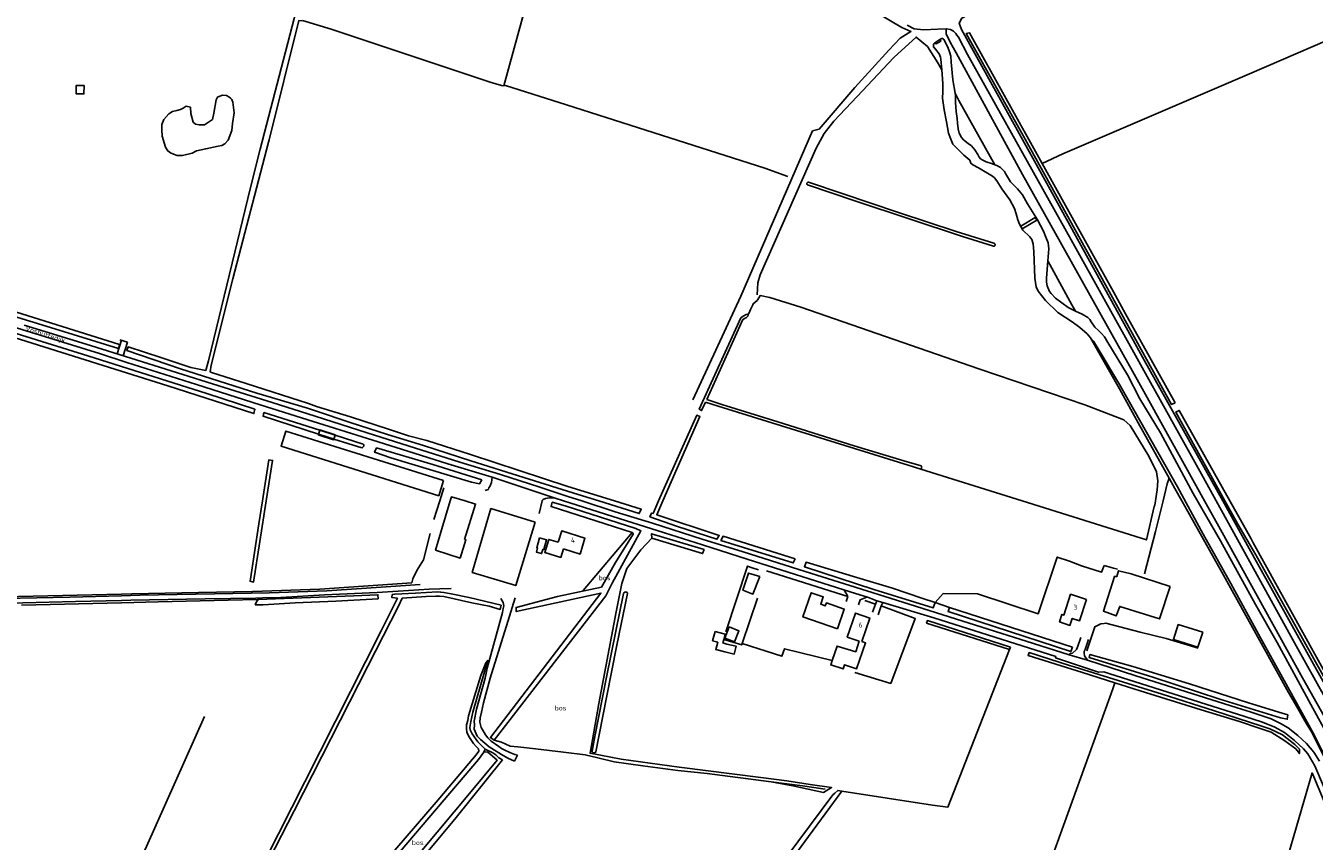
# Model space of a CAD drawing. Header units: metres. Extents: x 226218 to 240385, y 439369 to 449677.
# Tile 295 of 353: x 235952 to 236603, y 446328 to 446740. Entities that reach past the tile are written whole.
import ezdxf

# ---------------------------------------------------------------- set-up
doc = ezdxf.new("R2010")
doc.units = ezdxf.units.M
doc.header["$MEASUREMENT"] = 0
for name, color, linetype in [('BIJGEBOUW', 4, 'Continuous'), ('CULTUURAANDUIDING', 253, 'Continuous'), ('DAKRAND', 4, 'Continuous'), ('DAKRAND-BYG', 4, 'Continuous'), ('HEK', 253, 'Continuous'), ('HOOFDGEBOUW', 4, 'Continuous'), ('HOUTWAL', 253, 'Continuous'), ('HUISNUMMER', 253, 'Continuous'), ('INSTEEKSLOOT', 153, 'Continuous'), ('KANTSLOOT', 153, 'Continuous'), ('KANTVERH', 253, 'Continuous'), ('KANTWATER', 153, 'Continuous'), ('KUNSTWERK', 253, 'Continuous'), ('MIDSLTGREPPEL', 253, 'Continuous'), ('OVERIGEAFSCH', 253, 'Continuous'), ('OVLIJNOBJ', 253, 'Continuous'), ('RASTER', 253, 'Continuous'), ('STRAATNAAM', 253, 'Continuous')]:
    doc.layers.add(name, color=color, linetype=linetype)
doc.styles.get("Standard").update_dxf_attribs({"font": 'iso.shx'})

msp = doc.modelspace()

# ---------------------------------------------------------------- linework, layer by layer
at = {"layer": 'BIJGEBOUW'}
for points in [[(235981.07, 446710.16), (235981.01, 446705.91), (235977.09, 446705.97), (235977.15, 446710.22), (235981.07, 446710.16)], [(236162.79, 446510.26), (236160.48, 446502.6), (236080.71, 446527.69), (236083.08, 446535.34), (236162.79, 446510.26)], [(236546.78, 446433.6), (236534.37, 446437.48), (236531.95, 446429.84), (236544.36, 446425.95), (236546.78, 446433.6)]]:
    msp.add_lwpolyline(points, dxfattribs=at)
at = {"layer": 'DAKRAND'}
for points in [[(236220.9, 446479.14), (236216.07, 446480.53), (236214.06, 446473.98), (236222.22, 446471.41), (236223.55, 446475.7)], [(236359.42, 446419.2), (236358.71, 446417.05), (236364.93, 446415), (236365.67, 446417.14), (236371.74, 446415.12), (236376.29, 446428.19), (236374.39, 446428.84)], [(236373.04, 446429.07), (236371.3, 446423.72), (236361.87, 446426.6), (236359.42, 446419.2)]]:
    msp.add_lwpolyline(points, dxfattribs=at)
at = {"layer": 'DAKRAND-BYG'}
for p in [(236300.21, 446434.03), (236304.58, 446429.86)]:
    msp.add_line(p, (236305.35, 446432.65), dxfattribs=at)
for points in [[(236161.52, 446484.28), (236166.25, 446500), (236166.86, 446502.05), (236173.74, 446500), (236179.08, 446498.41), (236173.53, 446480.55)], [(236209.2, 446489.22), (236199.37, 446457.15), (236177.36, 446463.84), (236186.83, 446496.11), (236209.2, 446489.22)], [(236161.52, 446484.28), (236158.88, 446475.02), (236171.27, 446471.06), (236174.21, 446480.39), (236173.53, 446480.55)], [(236211.4, 446481.3), (236210.04, 446476.34), (236210.39, 446476.24), (236209.8, 446474.1), (236212.45, 446473.37), (236213.03, 446475.5), (236213.6, 446475.35), (236214.96, 446480.32), (236211.4, 446481.3)], [(236322.82, 446461.75), (236319.33, 446452.88), (236314.29, 446454.8), (236317.14, 446463.52), (236322.82, 446461.75)], [(236530.28, 446456.78), (236524.89, 446440.34), (236504.79, 446446.63), (236503.08, 446441.84), (236496.59, 446444.27), (236502.15, 446461.79), (236503.3, 446461.7), (236504.22, 446464.67), (236510.56, 446463.07), (236530.28, 446456.78)], [(236362.02, 446435.29), (236344.57, 446441.33), (236348.8, 446453.54), (236354.89, 446451.43), (236353.6, 446447.7), (236355.9, 446446.9), (236356.44, 446448.45), (236365.49, 446445.32), (236362.02, 446435.29)], [(236300.21, 446434.03), (236298.9, 446429.26), (236301.52, 446428.55), (236300.53, 446424.92), (236305.05, 446423.69)], [(236310.02, 446428.73), (236312.22, 446434.31), (236307.33, 446436.23), (236305.13, 446430.66), (236310.02, 446428.73)], [(236306.12, 446427.59), (236304.11, 446428.14), (236304.58, 446429.86)], [(236305.05, 446423.69), (236309.91, 446422.57), (236310.81, 446426.55), (236306.12, 446427.59)]]:
    msp.add_lwpolyline(points, dxfattribs=at)
at = {"layer": 'HEK'}
msp.add_line((235999.24, 446581.55), (236003.07, 446580.31), dxfattribs=at)
msp.add_lwpolyline([(236496.91, 446467.33), (236501.66, 446466.05), (236503.73, 446465.44)], dxfattribs=at)
at = {"layer": 'HOOFDGEBOUW'}
for points in [[(236220.9, 446479.14), (236222.67, 446484.79), (236234.39, 446481.11), (236231.88, 446473.09), (236223.55, 446475.7)], [(236488, 446450.21), (236484.52, 446439.36), (236480.76, 446440.56), (236479.64, 446437.07), (236474.36, 446438.76), (236475.59, 446442.6), (236476.56, 446442.29), (236479.93, 446452.8), (236488, 446450.21)], [(236373.04, 446429.07), (236367.04, 446431.15), (236371.23, 446443.27), (236378.51, 446440.75), (236374.39, 446428.84)]]:
    msp.add_lwpolyline(points, dxfattribs=at)
at = {"layer": 'HOUTWAL'}
for p, q in [((236313.27, 446603.64), (236349.5, 446687.25)), ((236288.86, 446551.14), (236313.27, 446603.64)), ((236160.91, 446500), (236162.97, 446506.59)), ((236157.99, 446490.66), (236160.91, 446500)), ((236318.99, 446466.21), (236322.12, 446465.08)), ((236326.17, 446464.56), (236367.32, 446451.71))]:
    msp.add_line(p, q, dxfattribs=at)
for points in [[(236233.31, 446454.39), (236233.45, 446454.7), (236258.32, 446484.02)], [(236250.14, 446443.89), (236252.98, 446458.28), (236255.51, 446465.87), (236262.67, 446475.33), (236268.16, 446481.24)], [(236370.82, 446413.26), (236389, 446407.69), (236401.39, 446440.59), (236384.22, 446446.91)], [(236603.74, 446315.41), (236612.88, 446322.79), (236613.85, 446324.14), (236614.52, 446325.93), (236615.39, 446327.96), (236615.06, 446331.42), (236602.11, 446362.4), (236576.33, 446273.76), (236563.45, 446229.73), (236568.53, 446231.57), (236569.09, 446235.02), (236581.4, 446273.84), (236594.16, 446301.3), (236599.48, 446315.52), (236602.3, 446315.7)]]:
    msp.add_lwpolyline(points, dxfattribs=at)
at = {"layer": 'INSTEEKSLOOT'}
for p, q in [((236094.58, 446549.22), (236098.61, 446547.79)), ((236301.71, 446548), (236295.29, 446549.98)), ((236098.18, 446545.55), (236094.09, 446547)), ((236100.3, 446535.75), (236108.08, 446533.28)), ((236107.39, 446531.25), (236121.55, 446526.93)), ((236122.26, 446528.79), (236108.08, 446533.28)), ((236572.34, 446478.86), (236571.24, 446480.84)), ((236067.59, 446447.42), (236069.93, 446447.45)), ((236418.78, 446446.12), (236480.89, 446426.05))]:
    msp.add_line(p, q, dxfattribs=at)
for points in [[(236091.42, 446742.78), (236089.61, 446742.98), (236074.62, 446682.69), (236074.3, 446681.4), (236056.24, 446612.29), (236045.37, 446568.73), (236044.91, 446565.22), (236045.59, 446565.01), (236063.02, 446559.39), (236094.58, 446549.22)], [(236414.81, 446718.13), (236414.4, 446723.51), (236414.18, 446724.55), (236413.42, 446726.16), (236411.57, 446728.47), (236410.7, 446729.71), (236410.57, 446730.79), (236410.77, 446731.16), (236411.32, 446731.78), (236413.78, 446733.37), (236414.92, 446733.94), (236415.21, 446733.9), (236415.54, 446733.66), (236415.87, 446733.41), (236416.67, 446731.83)], [(236416.67, 446731.83), (236418.02, 446729.06), (236418.76, 446727.15), (236419.4, 446725), (236419.63, 446721.95), (236420.46, 446713), (236421.51, 446706.19)], [(236532.87, 446549.66), (236530.97, 446548.81), (236456.91, 446683.04), (236427.2, 446736.47), (236428.83, 446736.83), (236465.57, 446670.64), (236501.61, 446605.69), (236507.73, 446594.71), (236532.87, 446549.66)], [(236460.31, 446632.26), (236459.26, 446633.62), (236455.78, 446636.88), (236454.08, 446639.93), (236453.31, 446642.11), (236452.41, 446645.27), (236451.55, 446647.89), (236449.15, 446652.33), (236445.17, 446657.81), (236442.7, 446661.99), (236441.49, 446663.38), (236440.45, 446664.26), (236433.38, 446668.5), (236430.46, 446669.93), (236429.53, 446670.77), (236429.05, 446672.36), (236425.91, 446674.95), (236420.38, 446680.5), (236419.33, 446682.94), (236418.22, 446685.96), (236417.21, 446691.74), (236415.95, 446697.79), (236415.11, 446703.72), (236415.29, 446707), (236415.35, 446709.6), (236415.34, 446711.14), (236414.81, 446718.13)], [(236421.51, 446706.19), (236421.69, 446705), (236421.77, 446701.47), (236422.14, 446696.91), (236422.63, 446693.38), (236422.69, 446691.16), (236423.05, 446688.22), (236423.68, 446686.08), (236424.71, 446683.84), (236425.86, 446682.72), (236428.23, 446680.8), (236429.9, 446679.57), (236431.61, 446677.52), (236432.98, 446675.31), (236433.67, 446673.96), (236434.44, 446673.07), (236435.61, 446672.31), (236437.18, 446671.59), (236440.43, 446670.44), (236441.68, 446670.03)], [(236043.95, 446570.81), (236065.27, 446658.54), (236070.17, 446677.87)], [(236441.68, 446670.03), (236442.64, 446669.72), (236444.56, 446668.69), (236445.52, 446667.69), (236446.46, 446666.56), (236447.09, 446665.69), (236449.57, 446661.46), (236453.05, 446657.79), (236455.61, 446654.85), (236458.15, 446650.24), (236463.14, 446642.23), (236466.17, 446636.46), (236467.47, 446633.34), (236468.68, 446630.61), (236468.85, 446629.05), (236468.89, 446627.6), (236468.42, 446621.48)], [(236347.49, 446661.26), (236347.26, 446661.26), (236347.03, 446661.2), (236346.83, 446661.08), (236346.68, 446660.9), (236346.58, 446660.69), (236346.55, 446660.46), (236346.59, 446660.22), (236346.69, 446660.01), (236346.85, 446659.84)], [(236440.9, 446628.84), (236425.31, 446633.76), (236398.37, 446642.76), (236371.32, 446651.65), (236346.85, 446659.84)], [(236347.49, 446661.26), (236364.41, 446655.51), (236392.97, 446645.94), (236422.11, 446636.25), (236441.22, 446630.34)], [(236441.22, 446630.34), (236441.44, 446630.25), (236441.62, 446630.1), (236441.75, 446629.9), (236441.81, 446629.67), (236441.8, 446629.43), (236441.71, 446629.21), (236441.57, 446629.03), (236441.37, 446628.9), (236441.14, 446628.83), (236440.9, 446628.84)], [(236490.1, 446582.49), (236488.32, 446584.52), (236484.55, 446587.74), (236480.68, 446590.66), (236473.48, 446595.25), (236467.27, 446601.41), (236463.54, 446606.09), (236462.59, 446608.33), (236461.82, 446612.67), (236461.38, 446626.11), (236461.08, 446630.13), (236460.31, 446632.26)], [(236468.42, 446621.48), (236468.08, 446616.98), (236467.77, 446612.6), (236467.78, 446610.68), (236468.07, 446608.76), (236469.28, 446605.94), (236470.16, 446604.9), (236472.37, 446602.58), (236478.75, 446597.81), (236482.11, 446596.13), (236482.42, 446595.98)], [(235999.03, 446579.1), (235998.43, 446577.09), (235964.11, 446587.69), (235924.3, 446599.91), (235901.13, 446607.49), (235899.41, 446608.24)], [(235900.01, 446610.21), (235918.48, 446604.45), (235920.52, 446603.82), (235999.03, 446579.1)], [(236067.52, 446546.45), (236066.95, 446544.21), (236023.39, 446558.27), (235927.88, 446588.27), (235889.09, 446600.23), (235879.07, 446603.3), (235880.14, 446605.28), (235910.37, 446596.02), (235982.97, 446573.39), (236043.11, 446554.26), (236067.52, 446546.45)], [(236316.25, 446594.51), (236314.4, 446593.47), (236313.24, 446592.58), (236292.17, 446546.48), (236293.37, 446545.74), (236295.29, 446549.98)], [(236295.93, 446551.39), (236314.13, 446591.72), (236316.01, 446592.73), (236317.16, 446593.84)], [(236316.25, 446594.51), (236316.76, 446594.13), (236317.16, 446593.84)], [(236482.42, 446595.98), (236485.74, 446594.41), (236488.65, 446592.73)], [(236488.65, 446592.73), (236489.69, 446591.81), (236490.37, 446590.65), (236492.18, 446587.97), (236494.12, 446586.25), (236495.6, 446584.66), (236497.13, 446583.07), (236498.74, 446580.22), (236508.65, 446563.76), (236514.93, 446551.7), (236525.43, 446534.37), (236541.94, 446503.77), (236555.72, 446479.81), (236573.52, 446447.57), (236584.36, 446428.32), (236601.39, 446397.01), (236611.07, 446379.5)], [(236610.74, 446366.49), (236602.36, 446383.2), (236587.94, 446409.24), (236576.02, 446430.75), (236560.97, 446458.26), (236546.98, 446483.22), (236534.01, 446507.1), (236517.71, 446536.02), (236504.63, 446558.93), (236493.9, 446576.93), (236491.6, 446580.78), (236490.1, 446582.49)], [(236094.09, 446547), (236068.45, 446554.53), (236029.8, 446566.82), (236002.79, 446576.02), (236003.42, 446577.89), (236019.95, 446572.61), (236035.03, 446567.43), (236042.63, 446565.93)], [(236295.93, 446551.39), (236303.65, 446548.74), (236331.86, 446540), (236370.59, 446527.91), (236395.56, 446520.31), (236404.31, 446517.7)], [(236099.64, 446533.76), (236071.64, 446542.85), (236072.02, 446544.71), (236100.3, 446535.75)], [(236241.4, 446500), (236231.02, 446503.26), (236203.43, 446511.92), (236176.69, 446520.28), (236152.72, 446528.12), (236134.57, 446533.65), (236115.58, 446539.71), (236098.18, 446545.55)], [(236098.61, 446547.79), (236115.82, 446542.61), (236134.99, 446536.29), (236145.14, 446532.98), (236154.48, 446530.56), (236176.52, 446523.49), (236225.69, 446507.35), (236249.27, 446500)], [(236271.62, 446500), (236290.95, 446543.33), (236292.49, 446542.68), (236273.78, 446500)], [(236557.98, 446500), (236533.12, 446544.91), (236534.86, 446545.78), (236560.51, 446500), (236571.24, 446480.84)], [(236107.39, 446531.25), (236106.99, 446531.37), (236099.64, 446533.76)], [(236122.26, 446528.79), (236122.42, 446528.57), (236122.51, 446528.31), (236122.54, 446528.04), (236122.51, 446527.77), (236122.41, 446527.52), (236122.26, 446527.3), (236122.06, 446527.12), (236121.82, 446526.99), (236121.55, 446526.93)], [(236182.19, 446510.64), (236181.12, 446508.73), (236177, 446509.48), (236136.27, 446521.85), (236127.98, 446524.6), (236129.04, 446526.82), (236157.46, 446518.45), (236182.19, 446510.64)], [(236071.28, 446500), (236069.45, 446488.41), (236065.02, 446459.36), (236066.84, 446458.93), (236073.2, 446500), (236076.38, 446520.53), (236074.57, 446520.81), (236071.28, 446500)], [(236404.31, 446517.7), (236404.48, 446517.5), (236404.6, 446517.27), (236404.65, 446517.01), (236404.63, 446516.75), (236404.55, 446516.5), (236404.4, 446516.28), (236404.21, 446516.11)], [(236258.32, 446484.02), (236217.29, 446497.14), (236217.84, 446499.3), (236224.41, 446497.51), (236260.05, 446486.06)], [(236241.4, 446500), (236261.83, 446493.59), (236262.88, 446495.76), (236249.27, 446500)], [(236273.78, 446500), (236270.72, 446493.02), (236302.29, 446482.49), (236301.15, 446480.62), (236281.26, 446487.05), (236267.25, 446491.97), (236267.96, 446493.84), (236268.79, 446493.66), (236271.62, 446500)], [(236557.98, 446500), (236564.46, 446488.3), (236573.56, 446472.68), (236616.79, 446395.39), (236628.44, 446374.53), (236637.05, 446358.33), (236639.6, 446356.37), (236640.51, 446357.13), (236641.83, 446359.24), (236645.64, 446370.33), (236671.82, 446445.08), (236691.42, 446500)], [(236572.34, 446478.86), (236603.47, 446422.54), (236636.02, 446363.76), (236638.73, 446359.12), (236639.32, 446358.96), (236648.94, 446386.09), (236678.81, 446469.92), (236689.48, 446500)], [(236258.7, 446483.16), (236249.89, 446468.79), (236242.67, 446456.41)], [(236245.01, 446451.98), (236248.06, 446458.41), (236262.68, 446484.84), (236260.05, 446486.06)], [(236258.7, 446483.16), (236258.76, 446483.37), (236258.74, 446483.58), (236258.66, 446483.77), (236258.51, 446483.92), (236258.32, 446484.02)], [(236294.72, 446475.43), (236268.11, 446483.41), (236268.16, 446481.24), (236293.85, 446473.35), (236294.72, 446475.43)], [(236340.71, 446470.65), (236339.73, 446468.63), (236303.17, 446480), (236304.21, 446482.16), (236340.71, 446470.65)], [(236411.43, 446448.55), (236410.44, 446445.9), (236380.4, 446455.17), (236345.39, 446466.72), (236346.2, 446468.97), (236371.84, 446461.29), (236389.86, 446455.8), (236404.66, 446450.74), (236411.43, 446448.55)], [(236129.78, 446450.43), (236129.68, 446452.52), (236117.56, 446451.98), (236095.65, 446451.14), (236069.07, 446450.18), (236068.29, 446448.93), (236067.59, 446447.42)], [(236192.07, 446447.31), (236175.91, 446451.1), (236166.68, 446452.99), (236162.98, 446453.64), (236161.38, 446453.91), (236159.76, 446453.97), (236148.67, 446453.39), (236138.16, 446452.85), (236136.91, 446452.61), (236136.75, 446451.12), (236139.54, 446450.79), (236131.41, 446434.33), (236092.74, 446357.91), (236072.91, 446318.59)], [(236074.47, 446318.28), (236087.36, 446343.21), (236124.52, 446416.47), (236140.07, 446446.84), (236141.95, 446450.81), (236154.1, 446451.6), (236158.93, 446451.86), (236160.82, 446451.86), (236163, 446451.64), (236177.15, 446448.49), (236185.91, 446446.76), (236191.53, 446445.15), (236192.07, 446447.31)], [(236242.67, 446456.41), (236220.52, 446451.64), (236199.56, 446446.13), (236199.6, 446444), (236242.49, 446453.4), (236186.56, 446380.27), (236188.42, 446379.05), (236245.01, 446451.98)], [(236253.86, 446453.14), (236249.97, 446434.2), (236245.24, 446410.77), (236239.43, 446380.76), (236238.01, 446373.39)], [(236239.96, 446373.09), (236245.26, 446400.49), (236250.53, 446427.07), (236255.96, 446453.23)], [(236253.86, 446453.14), (236253.97, 446453.4), (236254.14, 446453.61), (236254.35, 446453.78), (236254.61, 446453.89), (236254.88, 446453.94), (236255.15, 446453.91), (236255.41, 446453.82), (236255.64, 446453.67), (236255.83, 446453.47), (236255.96, 446453.23)], [(236069.93, 446447.45), (236071.74, 446447.49), (236087.85, 446448.37), (236108.39, 446449.36), (236129.78, 446450.43)], [(236480.89, 446426.05), (236480.14, 446423.77), (236418.04, 446444.01), (236418.78, 446446.12)], [(236449.6, 446426.11), (236449.1, 446424.86), (236407.17, 446438.2), (236407.59, 446439.49), (236449.6, 446426.11)], [(236180.5, 446369.26), (236183.24, 446372.84), (236183.95, 446374.37), (236182.43, 446375.94), (236180.16, 446378.19), (236177.33, 446382.24), (236176.4, 446384.29), (236176.23, 446385.35), (236176.34, 446386.44), (236176.62, 446388.47), (236177.74, 446393.23), (236183.52, 446413.6), (236185.22, 446419.3), (236184.26, 446418.09), (236181.77, 446411.76), (236175.56, 446391.28), (236175.1, 446388.86), (236174.52, 446386.68), (236174.43, 446384.68), (236174.72, 446383), (236175.66, 446380.81), (236178.09, 446377.36), (236179.43, 446375.79), (236180.63, 446374.56), (236180.74, 446373.43), (236179.35, 446371.58), (236159.1, 446347.63), (236124.54, 446307.43)], [(236595.65, 446374.43), (236595.63, 446372.21), (236593.77, 446374.53), (236588.34, 446378.67), (236581.38, 446382.98), (236575.38, 446385.13), (236565.3, 446388.4), (236546.01, 446394.39), (236515.15, 446404.02), (236502.39, 446408.02), (236485.96, 446413.19), (236458.42, 446421.75), (236459.01, 446423.27), (236479.32, 446416.79), (236481.79, 446416.13), (236526.26, 446402.33), (236552.65, 446393.75), (236576.11, 446386.25), (236580.7, 446384.68), (236587.07, 446381.63), (236593.3, 446376.76), (236595.65, 446374.43)], [(236589.86, 446391.76), (236589.54, 446389.6), (236586.17, 446390.2), (236581.72, 446391.6), (236555.36, 446399.75), (236521.46, 446410.8), (236489.38, 446420.76), (236489.61, 446422.27), (236511.47, 446416.24), (236540.15, 446407.43), (236569.95, 446397.79), (236586.88, 446392.66), (236589.86, 446391.76)], [(236183.24, 446372.84), (236185.15, 446373.07), (236189.93, 446368.84), (236176.81, 446352.99), (236125.34, 446291.31), (236118.59, 446295.86), (236119.62, 446297.72), (236180.5, 446369.26)], [(236183.95, 446374.37), (236187.73, 446372.59), (236189.3, 446371.58), (236190.91, 446370.08), (236192.72, 446368.98)], [(236238.01, 446373.39), (236238.08, 446373.14), (236238.21, 446372.91), (236238.39, 446372.72), (236238.61, 446372.58), (236238.87, 446372.51), (236239.13, 446372.5), (236239.39, 446372.56), (236239.62, 446372.68), (236239.82, 446372.86), (236239.96, 446373.09)], [(236117.73, 446293.25), (236123.51, 446289.36), (236097.7, 446257.9), (236088.93, 446246.95), (236083.76, 446240.12), (236080.06, 446234.56), (236068.53, 446217.55), (236056.33, 446199.86), (236047.21, 446186.07), (236039.65, 446175.3), (236034.99, 446167.62), (236037.42, 446166.3), (236038.41, 446167.9), (236060.54, 446201.56), (236078.1, 446228.01), (236089.98, 446244.16), (236100.41, 446257.36), (236168.52, 446339.02), (236192.72, 446368.98)], [(236390.47, 446232.98), (236317.41, 446278.89), (236312.42, 446282.49), (236360.12, 446347.44), (236364.31, 446353.16), (236362.18, 446353.59), (236360.71, 446352.26), (236359.79, 446351.33), (236336.12, 446319.59), (236309.8, 446282.93), (236237.26, 446184.92), (236172.57, 446095.94), (236174.44, 446094.7), (236195.98, 446123.42), (236297.55, 446261.1), (236311.08, 446280.64), (236389.56, 446231.73), (236390.47, 446232.98)]]:
    msp.add_lwpolyline(points, dxfattribs=at)
at = {"layer": 'KANTSLOOT'}
for points in [[(236070.17, 446677.87), (236087.27, 446744.02), (236110.68, 446837.32), (236110.82, 446837.85)], [(236042.63, 446565.93), (236043.33, 446568.54), (236043.95, 446570.81)]]:
    msp.add_lwpolyline(points, dxfattribs=at)
at = {"layer": 'KANTVERH'}
for p, q in [((235997.89, 446574.38), (236000.07, 446581.28)), ((236000.85, 446573.44), (236003.02, 446580.32)), ((236594.08, 446426.67), (236553.65, 446500)), ((236365.44, 446455.03), (236367.32, 446451.71)), ((236366.52, 446449.18), (236367.32, 446451.71))]:
    msp.add_line(p, q, dxfattribs=at)
for points in [[(236619.32, 446827.16), (236529.84, 446788.77), (236464.46, 446761.58), (236433.9, 446748.87), (236425.02, 446744.24), (236423.6, 446741.65), (236424.85, 446738.5), (236466.86, 446662.41)], [(236397.23, 446740.62), (236400.88, 446738.87), (236405.58, 446738.32), (236412.85, 446738.68), (236417.05, 446738.81), (236419.27, 446738.39), (236420.7, 446737.67), (236421.88, 446736.47), (236422.51, 446735.66), (236423.3, 446734.62), (236427.82, 446725.84), (236480.19, 446632), (236547.04, 446511.99), (236553.65, 446500)], [(236466.86, 446662.41), (236517.08, 446571.23), (236556.88, 446500)], [(235940.35, 446589.51), (235988.9, 446574.5), (236002.8, 446570.04), (236037.98, 446558.93)], [(235950.79, 446588.9), (235984.42, 446578.63), (236025.12, 446565.77)], [(236025.12, 446565.77), (236051.93, 446557.41), (236076.16, 446549.81), (236097.96, 446542.82), (236124.17, 446534.51), (236144.98, 446527.93), (236171.04, 446519.64), (236191.63, 446513.4), (236210.99, 446507.11), (236225.66, 446502.3), (236232.78, 446500)], [(236037.98, 446558.93), (236070.1, 446548.56), (236096.97, 446540.25), (236127.11, 446530.72), (236144.76, 446525.14), (236165.07, 446518.76), (236187.53, 446511.98), (236219.36, 446501.33), (236223.55, 446500)], [(236183.93, 446505.27), (236185.5, 446505.75), (236185.62, 446506.03), (236185.82, 446506.58), (236186.28, 446507.34), (236187.05, 446509.35), (236187.53, 446511.98)], [(236211.22, 446493.68), (236212.73, 446500), (236212.78, 446500.22), (236213.2, 446500.64), (236214.38, 446501.19), (236216.5, 446501.55), (236219.36, 446501.33)], [(236223.55, 446500), (236251.73, 446491.05), (236274.64, 446483.81), (236293.78, 446477.73), (236316.39, 446470.46), (236368.54, 446454.05), (236377.84, 446451.12), (236381.96, 446449.46), (236381.33, 446447.74), (236379.81, 446443.78)], [(236232.78, 446500), (236249.64, 446494.55), (236268.46, 446488.76), (236293.73, 446480.69), (236314.32, 446474.21), (236345.8, 446464.28), (236376.99, 446454.51), (236391.98, 446449.88), (236418.51, 446441.33), (236461.23, 446427.95), (236479.2, 446422.21), (236479.75, 446422.78), (236480.86, 446422.98), (236482.91, 446424.93), (236483.67, 446426.54), (236485.11, 446430.85)], [(236556.88, 446500), (236573.87, 446469.59), (236626.7, 446374.38), (236633.87, 446360.39), (236634.45, 446358.9), (236635.28, 446357.35), (236636.14, 446356), (236638.03, 446354.61), (236640.57, 446354.29), (236641.86, 446355.16), (236641.1, 446353.48), (236638.29, 446347.84), (236634.83, 446343.17), (236633.72, 446341.79)], [(236000, 446452.03), (236009.32, 446452.25), (236047.06, 446452.93), (236074.86, 446453.51), (236103.85, 446454.59), (236131.28, 446456.46), (236151.11, 446457.8)], [(235881.43, 446449.37), (235905.72, 446449.86), (235940.57, 446450.59), (235973.82, 446451.4), (236000, 446452.03)], [(236000, 446449.63), (236004.75, 446449.74), (236042.38, 446450.42), (236067.99, 446450.82), (236071.4, 446450.93), (236080.61, 446451.19), (236102.69, 446452.45), (236129.23, 446453.72), (236139.94, 446454.35), (236155.61, 446455.31), (236160.92, 446455.46), (236166.8, 446455.65)], [(236191.79, 446450.64), (236193.02, 446448.69), (236193.31, 446446.97), (236193.04, 446445.52), (236192.61, 446443.57), (236184.95, 446415.42), (236183.84, 446410.27), (236179.48, 446394.67), (236178.34, 446388.63), (236178.46, 446386.76), (236178.39, 446384.56), (236179.93, 446380.95), (236181.58, 446379.35), (236185.91, 446375.62), (236192.24, 446371.66), (236195.3, 446369.91), (236198.75, 446368.33)], [(236198.96, 446371.78), (236196.33, 446372.67), (236193.6, 446374.04), (236192.14, 446374.76), (236190.91, 446375.78), (236187, 446378.43), (236185.29, 446380.18), (236184.13, 446381.74), (236183.34, 446382.91), (236181.95, 446385.44), (236181.22, 446388.09), (236181.39, 446390.26), (236181.98, 446393.19), (236183.08, 446397.89), (236186.39, 446410.36), (236196.24, 446441.64), (236197.65, 446446.03), (236199.02, 446450.91)], [(236372.69, 446447.5), (236373.54, 446449.96), (236376.97, 446451.32)], [(235885.64, 446447.35), (235891.7, 446447.34), (235917.21, 446447.89), (235938.85, 446448.3), (235950.08, 446448.48), (235976.84, 446449.09), (236000, 446449.63)], [(236381.96, 446449.46), (236384.93, 446448.56), (236384.22, 446446.91), (236382.63, 446442.32)], [(236384.93, 446448.56), (236410.85, 446440.84), (236448.48, 446428.94), (236472.48, 446421.25)], [(236479.2, 446422.21), (236488.52, 446419.46), (236486.91, 446421.66), (236486.75, 446423.01), (236486.76, 446423.82), (236487.25, 446424.77), (236488.93, 446429.9)], [(236613.55, 446391.67), (236594.08, 446426.67)], [(236496.72, 446413.48), (236494.11, 446413.37), (236472.29, 446420.68), (236472.48, 446421.25)], [(236488.52, 446419.46), (236512.42, 446411.71), (236564.26, 446395.34), (236570.8, 446393.38), (236577.81, 446391.04), (236581.42, 446389.8), (236586.15, 446387.47), (236590.01, 446385.29), (236594.87, 446381.35), (236599.33, 446377.32), (236602.91, 446372.92), (236605.83, 446368.32)], [(236496.72, 446413.48), (236499.33, 446412.64), (236568.14, 446391.01), (236577.08, 446388.15), (236583.25, 446385.5), (236588.12, 446382.92), (236593.21, 446378.88), (236597.75, 446374.52), (236599.87, 446372.04), (236603.46, 446365.95), (236607.88, 446355.69), (236613.42, 446342.07), (236616.39, 446335.5), (236616.63, 446334.77), (236617.13, 446333.41), (236617.67, 446331.95), (236617.92, 446329.59), (236617.68, 446325.99)], [(236198.75, 446368.33), (236200.21, 446371.34), (236198.96, 446371.78)]]:
    msp.add_lwpolyline(points, dxfattribs=at)
at = {"layer": 'KANTWATER'}
for points in [[(236039.29, 446690.32), (236042.04, 446690.25), (236044.49, 446691.95), (236045.61, 446692.57), (236045.96, 446692.96), (236046.65, 446696.19), (236047.92, 446702.9), (236048.64, 446704.25), (236049.72, 446704.8), (236051.09, 446705.19), (236053.2, 446705.04), (236054.3, 446704.48), (236055.17, 446703.76), (236055.77, 446702.98), (236056.38, 446701.67), (236056.97, 446696.26)], [(236056.97, 446696.26), (236056.13, 446690.99), (236055.78, 446687.34), (236053.98, 446682.47), (236052.23, 446680.55), (236050.71, 446679.75), (236048.97, 446679.48), (236042.63, 446678.15), (236038.01, 446677.08), (236035.69, 446675.97), (236030.84, 446674.75), (236028.12, 446674.7), (236026.24, 446675.32), (236024.84, 446676.02), (236023.52, 446677.06), (236022.86, 446678.07), (236022.29, 446678.93), (236020.59, 446684.54), (236020.42, 446687.68), (236020.48, 446690.41), (236021.43, 446693.02), (236023.95, 446695.77), (236025.88, 446697.02), (236027.98, 446697.47), (236029.78, 446697.99), (236031.24, 446698.62), (236032.73, 446699.65), (236034.85, 446699.11), (236035.12, 446695.95), (236036.18, 446691.54), (236037.37, 446690.63), (236039.29, 446690.32)]]:
    msp.add_lwpolyline(points, dxfattribs=at)
at = {"layer": 'KUNSTWERK'}
for p, q in [((236099.64, 446533.76), (236100.3, 446535.75)), ((236099.55, 446533.51), (236099.64, 446533.76)), ((236108.08, 446533.28), (236107.39, 446531.25))]:
    msp.add_line(p, q, dxfattribs=at)
for points in [[(236411.32, 446731.78), (236411.91, 446731.29), (236414.26, 446732.49), (236413.78, 446733.37)], [(236455.52, 446637.67), (236454.71, 446639.03), (236462.03, 446643.41), (236462.84, 446642.05), (236455.52, 446637.67)], [(236100.3, 446535.75), (236100.39, 446536.01), (236108.12, 446533.42), (236108.08, 446533.28)], [(236107.39, 446531.25), (236107.28, 446530.92), (236099.55, 446533.51)]]:
    msp.add_lwpolyline(points, dxfattribs=at)
at = {"layer": 'MIDSLTGREPPEL'}
for points in [[(236091.47, 446743.09), (236106.04, 446738.7), (236186.48, 446711.81), (236192.14, 446710.15), (236193.31, 446710.04), (236217.54, 446798.06), (236217.9, 446799.34)], [(236316.76, 446594.13), (236317.45, 446595.15), (236318.08, 446596.75), (236319.31, 446599.12), (236319.51, 446599.7), (236321.52, 446601.44), (236322.66, 446603.31), (236322.96, 446603.91), (236327.92, 446602.88), (236343.61, 446598.01), (236433.51, 446566.81)], [(236188.42, 446379.05), (236192.12, 446377.95), (236196.5, 446376.03), (236200.49, 446375.56), (236209.4, 446374.56), (236223.58, 446372.92), (236234.42, 446371.61), (236240.86, 446370.05), (236249.22, 446367.98), (236263.58, 446366), (236281.33, 446363.72), (236296.17, 446362.14), (236328.58, 446357.9), (236344.41, 446355.82), (236355.93, 446354.24)]]:
    msp.add_lwpolyline(points, dxfattribs=at)
at = {"layer": 'OVERIGEAFSCH'}
for points in [[(236417.05, 446738.81), (236417.07, 446736.2), (236419.04, 446732.01), (236422.13, 446726.64), (236455.69, 446665.2), (236514.41, 446559.94), (236547.68, 446500)], [(236547.68, 446500), (236555.68, 446485.59), (236597.26, 446410.58), (236612.06, 446384.2), (236621.49, 446365.63), (236624.71, 446358.44), (236629.51, 446347.25), (236630.83, 446342.91), (236631.33, 446342.52), (236632.65, 446343.28), (236634.6, 446344.89)], [(236599.02, 446387.54), (236601.69, 446383.26), (236610.35, 446365.99), (236615.64, 446353.58), (236618.49, 446345.8), (236620.1, 446340.59), (236620.42, 446338.94), (236621.29, 446335.24)]]:
    msp.add_lwpolyline(points, dxfattribs=at)
at = {"layer": 'OVLIJNOBJ'}
msp.add_line((236375.87, 446449.58), (236381.33, 446447.74), dxfattribs=at)
msp.add_lwpolyline([(236328.58, 446357.9), (236339.47, 446355.94), (236355.07, 446352.54), (236359.13, 446355), (236348.31, 446356.62), (236336.52, 446358.48), (236323.28, 446360.16), (236281.98, 446365.37), (236252.77, 446369.37), (236236.94, 446372.38), (236241.39, 446397.52), (236250.14, 446443.89)], dxfattribs=at)
at = {"layer": 'RASTER'}
for p, q in [((236313.87, 446427.8), (236321.69, 446450.75)), ((235949.48, 446447.21), (236000, 446448.52))]:
    msp.add_line(p, q, dxfattribs=at)
for points in [[(236465.57, 446670.64), (236475.99, 446675.57), (236570.4, 446716.02), (236720.81, 446781.17), (236729.25, 446784.4), (236736.07, 446761.31)], [(236349.5, 446687.25), (236352.74, 446688.08), (236370.87, 446709.11), (236387.96, 446728.04), (236393.7, 446734), (236399.17, 446737.4), (236394.7, 446739.44), (236390.52, 446741.92), (236380.45, 446747.88), (236375.67, 446749.83)], [(236321.38, 446604.31), (236321.82, 446610.28), (236322.98, 446614.34), (236351.37, 446678.41), (236354.33, 446684.06), (236355.3, 446685.83), (236360.3, 446692.07), (236372.02, 446704.55), (236390.5, 446724.3), (236401.84, 446734.64), (236407.58, 446729.84), (236412.86, 446721.59), (236414.81, 446718.13)], [(236193.31, 446710.04), (236194.24, 446710.06), (236225.03, 446700.38), (236325.37, 446668.31), (236337.03, 446664.17)], [(236421.51, 446706.19), (236423.52, 446702.61), (236441.68, 446670.03)], [(236468.42, 446621.48), (236480.61, 446599.16), (236482.42, 446595.98)], [(236490.1, 446582.49), (236504.74, 446556.78), (236514.12, 446539.53), (236529.74, 446511.44), (236528.85, 446508.62), (236526.73, 446500)], [(236433.51, 446566.81), (236487.2, 446548.64), (236506.93, 446540.99), (236510.06, 446538.21), (236519.5, 446522.65), (236523.35, 446514.75), (236524.13, 446510.17), (236523.67, 446505.59), (236522.83, 446500)], [(236301.71, 446548), (236397.86, 446518.1), (236404.21, 446516.11)], [(236404.21, 446516.11), (236455.45, 446500), (236518.28, 446480.25), (236522.26, 446497.23), (236522.52, 446497.89), (236522.83, 446500)], [(236529.74, 446511.44), (236532.62, 446506.25), (236536.13, 446500), (236556.41, 446463.94), (236590.17, 446403.12), (236593.49, 446397.32), (236599.02, 446387.54)], [(236517.32, 446463.09), (236522.95, 446484.61), (236526.73, 446500)], [(236000, 446452.85), (236005.17, 446452.96), (236038.91, 446453.67), (236066.27, 446454.26), (236100.36, 446455.42), (236146.76, 446458.61), (236147.36, 446460.64), (236149.32, 446464.75), (236152.79, 446470.26), (236156.15, 446483.52)], [(235763.54, 446475.91), (235818.45, 446454.56), (235828.66, 446451.41), (235835.26, 446450.05), (235885.62, 446450.79), (235903.07, 446450.7), (235932.89, 446451.3), (235962.84, 446452.06), (236000, 446452.85)], [(236479.42, 446469.48), (236473.24, 446471.62), (236463.51, 446442.95), (236432.93, 446452.98), (236415.53, 446453.17), (236411.43, 446448.55), (236418.78, 446446.12)], [(236318.99, 446466.21), (236316.61, 446467.04), (236305.67, 446433.82)], [(236479.42, 446469.48), (236485.52, 446467.24), (236495.65, 446463.99), (236496.91, 446467.33)], [(236000, 446448.52), (236018.64, 446449), (236054.01, 446449.83), (236068.67, 446450.11)], [(236488.16, 446424.17), (236492.26, 446436.36), (236495.24, 446437.9), (236496.87, 446437.99), (236497.72, 446438.09), (236515.12, 446433.56), (236528.32, 446430.33), (236544.47, 446425.58)], [(236304.58, 446429.86), (236313.65, 446427.14), (236313.87, 446427.8)], [(236313.87, 446427.8), (236333.94, 446421.42), (236335.27, 446425.19), (236359.42, 446419.2)], [(236364.31, 446353.16), (236410.04, 446346.18), (236417.94, 446345.16), (236449.1, 446424.86)], [(236436.69, 446221.97), (236466.74, 446309.25), (236501.3, 446405.03), (236502.39, 446408.02)], [(236000, 446297.24), (236012.58, 446325.18), (236042.05, 446390.95)]]:
    msp.add_lwpolyline(points, dxfattribs=at)

# ---------------------------------------------------------------- texts
at = {"layer": 'CULTUURAANDUIDING'}
for p in [(236241.35, 446459.87), (236219.09, 446394.03), (236146.87, 446325.92)]:
    msp.add_text('bos', height=2.5, dxfattribs=at).set_placement(p)
at = {"layer": 'HUISNUMMER'}
for s, p in [('4', (236227.27, 446478.94)), ('3', (236481.4, 446444.95)), ('6', (236372.77, 446435.97))]:
    msp.add_text(s, height=2.5, dxfattribs=at).set_placement(p)
at = {"layer": 'STRAATNAAM'}
msp.add_text('Voshuttedijk', height=2.5, rotation=342.2903, dxfattribs=at).set_placement((235951.13, 446586.28))

doc.saveas('drawing.dxf')
